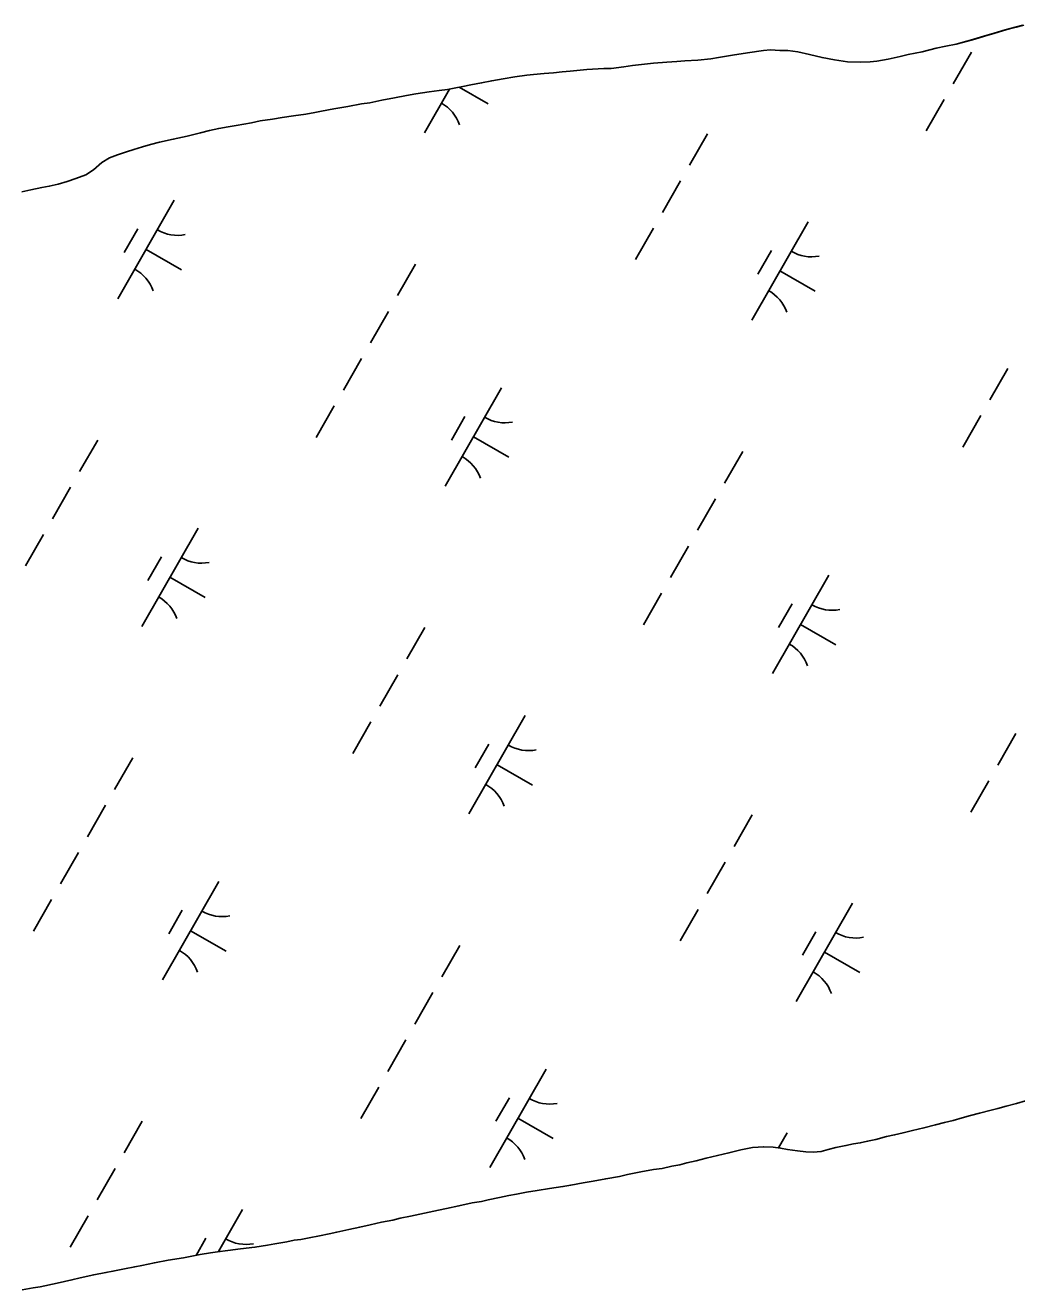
# Model space of a CAD drawing. Extents: x 3930721 to 3950824, y 220441 to 242861.
# Drawn here: x 3936025 to 3936462, y 226957 to 227515 of the extents above; entities that cross this region are included whole.
import ezdxf

# ---------------------------------------------------------------- set-up
doc = ezdxf.new("R2010")
doc.units = 0
doc.layers.add('V-TOPO-SHOR', color=7, linetype='Continuous')
doc.layers.add('V-WETL-SWMP', color=7, linetype='Continuous')

msp = doc.modelspace()

# ---------------------------------------------------------------- linework, layer by layer
at = {"layer": 'V-TOPO-SHOR'}
for points in [[(3936440.16, 227507.93), (3936443.27, 227508.71), (3936447.59, 227510.17), (3936452.17, 227511.38), (3936457.01, 227512.84), (3936461.51, 227514.13), (3936464.88, 227514.9)], [(3936023.38, 227441.43), (3936027.27, 227442.28), (3936032.2, 227443.32), (3936035.39, 227443.92), (3936039.28, 227444.86), (3936043.26, 227445.98), (3936047.15, 227447.27), (3936051.56, 227448.91), (3936054.85, 227451.15), (3936058.65, 227454.43), (3936061.94, 227456.5), (3936065.57, 227457.79), (3936069.46, 227459.08), (3936072.66, 227460.11), (3936076.55, 227461.23), (3936080.1, 227462.26), (3936083.98, 227463.3), (3936090.12, 227464.67), (3936096.17, 227466.04), (3936102.05, 227467.42), (3936106.03, 227468.45), (3936110.18, 227469.4), (3936114.33, 227470.17), (3936117.87, 227470.77), (3936124.61, 227471.88), (3936128.41, 227472.74), (3936133.86, 227473.51), (3936138.18, 227474.29), (3936143.19, 227474.97), (3936148.55, 227475.74), (3936152.53, 227476.43), (3936155.55, 227477.03), (3936161, 227478.06), (3936167.14, 227479.09), (3936173.19, 227480.2), (3936176.82, 227480.72), (3936182.09, 227481.83), (3936187.71, 227482.95), (3936192.98, 227483.89), (3936197.13, 227484.66), (3936203.01, 227485.61), (3936207.41, 227486.12), (3936211.04, 227486.63), (3936214.76, 227487.32), (3936217.87, 227487.92), (3936221.42, 227488.61), (3936226.08, 227489.46), (3936230.58, 227490.41), (3936235.59, 227491.27), (3936240.78, 227492.12), (3936246.05, 227492.89), (3936249.07, 227493.15), (3936253.74, 227493.58), (3936257.8, 227494), (3936261.69, 227494.34), (3936265.15, 227494.68), (3936272.49, 227495.45), (3936280.01, 227495.79), (3936283.21, 227495.87), (3936288.83, 227496.55), (3936292.72, 227497.15), (3936296.69, 227497.67), (3936301.88, 227498.18), (3936307.76, 227498.69), (3936312.25, 227498.94), (3936315.71, 227499.2), (3936321.5, 227499.54), (3936327.2, 227500.13), (3936330.66, 227500.73), (3936336.71, 227501.68), (3936343.36, 227502.7), (3936350.45, 227503.82), (3936353.56, 227504.07), (3936357.71, 227503.81), (3936361.25, 227503.72), (3936365.66, 227503.19), (3936370.67, 227502.06), (3936376.29, 227500.67), (3936381.81, 227499.63), (3936387.52, 227498.76), (3936393.31, 227498.58), (3936397.46, 227498.83), (3936400.48, 227499.08), (3936405.41, 227499.94), (3936410.77, 227501.15), (3936414.22, 227502), (3936420.45, 227503.21), (3936426.58, 227504.75), (3936430.91, 227505.7), (3936435.4, 227506.64), (3936440.16, 227507.93)], [(3936465.96, 227040.57), (3936462.08, 227039.46), (3936457.51, 227038.17), (3936453.8, 227037.14), (3936450.87, 227036.46), (3936445.78, 227035.08), (3936441.73, 227034.14), (3936438.11, 227033.11), (3936434.06, 227031.91), (3936430.26, 227030.97), (3936426.9, 227030.11)], [(3936426.9, 227030.11), (3936421.21, 227028.65), (3936416.21, 227027.54), (3936411.99, 227026.51), (3936408.28, 227025.57), (3936404.74, 227024.79), (3936400, 227023.59), (3936396.38, 227022.74), (3936393.1, 227022.05), (3936390.09, 227021.62), (3936386.81, 227020.85), (3936382.33, 227020), (3936378.97, 227019.14), (3936375.86, 227018.28), (3936372.41, 227017.94), (3936369.14, 227018.12), (3936365.44, 227018.47), (3936361.04, 227019.08), (3936358.02, 227019.77), (3936354.75, 227020.21), (3936350.52, 227020.3), (3936345.61, 227019.96), (3936340.44, 227018.93), (3936335.18, 227017.65), (3936330.09, 227016.45), (3936325.18, 227015.25), (3936320.7, 227014.13), (3936316.65, 227013.19), (3936313.54, 227012.33), (3936310.01, 227011.73), (3936305.78, 227010.79), (3936301.9, 227010.28), (3936296.3, 227009.25), (3936290.44, 227008.05), (3936286.9, 227007.28), (3936280.87, 227006.26), (3936275.27, 227005.14), (3936270.87, 227004.37), (3936265.44, 227003.43), (3936261.99, 227002.75), (3936256.13, 227001.89), (3936250.61, 227001.04), (3936245.95, 227000.27), (3936241.56, 226999.5), (3936238.11, 226998.81), (3936234.06, 226997.96), (3936229.06, 226996.93), (3936226.12, 226996.24), (3936221.99, 226995.56), (3936216.12, 226994.27), (3936210.61, 226993.08), (3936207.16, 226992.39), (3936200.95, 226991.11), (3936194.75, 226989.74), (3936190.18, 226988.79), (3936186.9, 226988.02), (3936181.9, 226987.08), (3936176.99, 226985.97), (3936172.33, 226984.94), (3936167.5, 226983.82), (3936162.24, 226982.71), (3936158.88, 226981.94), (3936154.57, 226981), (3936150, 226980.14), (3936146.38, 226979.46), (3936143.36, 226979.12), (3936140.17, 226978.34), (3936134.92, 226977.49), (3936131.73, 226976.98), (3936126.12, 226976.04), (3936119.74, 226975.27), (3936114.14, 226974.59), (3936109.66, 226974.07), (3936106.56, 226973.56), (3936101.99, 226972.79), (3936094.66, 226971.42), (3936087.85, 226970.31), (3936081.81, 226969.2), (3936076.21, 226968), (3936073.1, 226967.4), (3936068.54, 226966.46), (3936063.45, 226965.43), (3936060.43, 226964.83), (3936055, 226963.89), (3936049.05, 226962.52), (3936045.43, 226961.58), (3936038.88, 226960.12), (3936031.46, 226958.58), (3936028.27, 226958.06), (3936023.45, 226957.29)]]:
    msp.add_lwpolyline(points, dxfattribs=at)
at = {"layer": 'V-WETL-SWMP'}
for p, q in [((3936461.85, 227514.13), (3936465.22, 227514.9)), ((3936443.61, 227508.71), (3936447.93, 227510.17)), ((3936447.93, 227510.17), (3936452.51, 227511.37)), ((3936452.51, 227511.37), (3936457.35, 227512.84)), ((3936457.35, 227512.84), (3936461.85, 227514.13)), ((3936343.36, 227502.7), (3936350.45, 227503.82)), ((3936350.45, 227503.82), (3936353.56, 227504.07)), ((3936353.56, 227504.07), (3936357.71, 227503.81)), ((3936357.71, 227503.81), (3936361.25, 227503.72)), ((3936361.25, 227503.72), (3936365.66, 227503.19)), ((3936420.45, 227503.21), (3936426.58, 227504.75)), ((3936426.58, 227504.75), (3936430.91, 227505.7)), ((3936430.91, 227505.7), (3936435.4, 227506.64)), ((3936435.4, 227506.64), (3936440.5, 227507.93)), ((3936440.5, 227507.93), (3936443.61, 227508.71)), ((3936296.69, 227497.67), (3936301.88, 227498.18)), ((3936301.88, 227498.18), (3936307.76, 227498.69)), ((3936307.76, 227498.69), (3936312.25, 227498.94)), ((3936312.25, 227498.94), (3936315.71, 227499.2)), ((3936315.71, 227499.2), (3936321.5, 227499.54)), ((3936321.5, 227499.54), (3936327.2, 227500.13)), ((3936327.2, 227500.13), (3936330.66, 227500.73)), ((3936330.66, 227500.73), (3936336.71, 227501.68)), ((3936336.71, 227501.68), (3936343.36, 227502.7)), ((3936365.66, 227503.19), (3936370.67, 227502.06)), ((3936370.67, 227502.06), (3936376.29, 227500.67)), ((3936376.29, 227500.67), (3936381.81, 227499.63)), ((3936381.81, 227499.63), (3936387.52, 227498.76)), ((3936387.52, 227498.76), (3936393.31, 227498.58)), ((3936393.31, 227498.58), (3936397.45, 227498.83)), ((3936397.45, 227498.83), (3936400.48, 227499.08)), ((3936400.48, 227499.08), (3936405.41, 227499.94)), ((3936405.41, 227499.94), (3936410.77, 227501.15)), ((3936410.77, 227501.15), (3936414.22, 227502)), ((3936414.22, 227502), (3936420.45, 227503.21)), ((3936442.13, 227503), (3936434.18, 227489.12)), ((3936240.78, 227492.12), (3936246.05, 227492.89)), ((3936246.05, 227492.89), (3936249.07, 227493.15)), ((3936249.07, 227493.15), (3936253.74, 227493.58)), ((3936253.74, 227493.58), (3936257.8, 227494)), ((3936257.8, 227494), (3936261.69, 227494.34)), ((3936261.69, 227494.34), (3936265.15, 227494.68)), ((3936265.15, 227494.68), (3936272.5, 227495.45)), ((3936272.5, 227495.45), (3936280.01, 227495.79)), ((3936280.01, 227495.79), (3936283.21, 227495.87)), ((3936283.21, 227495.87), (3936288.83, 227496.55)), ((3936288.83, 227496.55), (3936292.72, 227497.15)), ((3936292.72, 227497.15), (3936296.69, 227497.67)), ((3936211.04, 227486.63), (3936214.76, 227487.32)), ((3936214.76, 227487.32), (3936217.87, 227487.92)), ((3936216.19, 227487.59), (3936228.94, 227480.29)), ((3936217.87, 227487.92), (3936221.42, 227488.61)), ((3936221.42, 227488.61), (3936226.08, 227489.46)), ((3936226.08, 227489.46), (3936230.58, 227490.41)), ((3936230.58, 227490.41), (3936235.59, 227491.27)), ((3936235.59, 227491.27), (3936240.78, 227492.12)), ((3936176.82, 227480.71), (3936182.09, 227481.83)), ((3936182.09, 227481.83), (3936187.71, 227482.95)), ((3936187.71, 227482.95), (3936192.98, 227483.89)), ((3936192.98, 227483.89), (3936197.13, 227484.66)), ((3936197.13, 227484.66), (3936203.01, 227485.61)), ((3936211.92, 227486.79), (3936200.9, 227467.54)), ((3936203.01, 227485.61), (3936207.41, 227486.12)), ((3936207.41, 227486.12), (3936211.04, 227486.63)), ((3936430.2, 227482.18), (3936422.25, 227468.29)), ((3936148.55, 227475.74), (3936152.53, 227476.43)), ((3936152.53, 227476.43), (3936155.55, 227477.03)), ((3936155.55, 227477.03), (3936161, 227478.06)), ((3936161, 227478.06), (3936167.14, 227479.09)), ((3936167.14, 227479.09), (3936173.19, 227480.2)), ((3936173.19, 227480.2), (3936176.82, 227480.71)), ((3936114.33, 227470.17), (3936117.87, 227470.77)), ((3936117.87, 227470.77), (3936124.61, 227471.88)), ((3936124.61, 227471.88), (3936128.41, 227472.74)), ((3936128.41, 227472.74), (3936133.86, 227473.51)), ((3936133.86, 227473.51), (3936138.18, 227474.29)), ((3936138.18, 227474.29), (3936143.19, 227474.97)), ((3936143.19, 227474.97), (3936148.55, 227475.74)), ((3936083.98, 227463.29), (3936090.12, 227464.67)), ((3936090.12, 227464.67), (3936096.17, 227466.04)), ((3936096.17, 227466.04), (3936102.05, 227467.42)), ((3936102.05, 227467.42), (3936106.03, 227468.45)), ((3936106.03, 227468.45), (3936110.18, 227469.4)), ((3936110.18, 227469.4), (3936114.33, 227470.17)), ((3936325.82, 227467.1), (3936317.87, 227453.22)), ((3936065.57, 227457.79), (3936069.46, 227459.08)), ((3936069.46, 227459.08), (3936072.66, 227460.11)), ((3936072.66, 227460.11), (3936076.55, 227461.23)), ((3936076.55, 227461.23), (3936080.09, 227462.26)), ((3936080.09, 227462.26), (3936083.98, 227463.29)), ((3936054.85, 227451.15), (3936058.65, 227454.43)), ((3936058.65, 227454.43), (3936061.94, 227456.5)), ((3936061.94, 227456.5), (3936065.57, 227457.79)), ((3936047.15, 227447.27), (3936051.56, 227448.91)), ((3936051.56, 227448.91), (3936054.85, 227451.15)), ((3936027.27, 227442.28), (3936032.2, 227443.32)), ((3936032.2, 227443.32), (3936035.39, 227443.92)), ((3936035.39, 227443.92), (3936039.28, 227444.86)), ((3936039.28, 227444.86), (3936043.26, 227445.98)), ((3936043.26, 227445.98), (3936047.15, 227447.27)), ((3936313.89, 227446.28), (3936305.94, 227432.39)), ((3936023.38, 227441.43), (3936027.27, 227442.28)), ((3936090.55, 227437.72), (3936065.71, 227394.33)), ((3936370.09, 227428.26), (3936345.24, 227384.88)), ((3936074.42, 227425.07), (3936068.45, 227414.65)), ((3936301.97, 227425.45), (3936294.01, 227411.57)), ((3936078.13, 227416.03), (3936093.75, 227407.08)), ((3936353.95, 227415.61), (3936347.99, 227405.2)), ((3936196.92, 227409.55), (3936188.97, 227395.67)), ((3936357.66, 227406.57), (3936373.28, 227397.62)), ((3936185, 227388.73), (3936177.05, 227374.84)), ((3936173.07, 227367.9), (3936165.12, 227354.02)), ((3936458.24, 227363.61), (3936450.28, 227349.73)), ((3936234.9, 227355.05), (3936210.05, 227311.66)), ((3936161.14, 227347.07), (3936153.19, 227333.19)), ((3936218.76, 227342.4), (3936212.79, 227331.99)), ((3936446.31, 227342.79), (3936438.36, 227328.9)), ((3936056.76, 227332), (3936048.81, 227318.12)), ((3936222.47, 227333.36), (3936238.09, 227324.41)), ((3936341.27, 227326.89), (3936333.31, 227313)), ((3936044.83, 227311.18), (3936036.88, 227297.29)), ((3936329.34, 227306.06), (3936321.39, 227292.18)), ((3936101.03, 227293.16), (3936076.18, 227249.77)), ((3936032.91, 227290.35), (3936024.95, 227276.46)), ((3936317.41, 227285.23), (3936309.46, 227271.35)), ((3936084.89, 227280.51), (3936078.93, 227270.1)), ((3936088.6, 227271.47), (3936104.22, 227262.52)), ((3936379.24, 227272.39), (3936354.39, 227229)), ((3936305.48, 227264.41), (3936297.53, 227250.52)), ((3936363.1, 227259.73), (3936357.14, 227249.32)), ((3936201.1, 227249.34), (3936193.15, 227235.45)), ((3936366.81, 227250.69), (3936382.43, 227241.75)), ((3936189.18, 227228.51), (3936181.22, 227214.63)), ((3936245.37, 227210.5), (3936220.52, 227167.11)), ((3936177.25, 227207.68), (3936169.3, 227193.8)), ((3936461.75, 227202.57), (3936453.8, 227188.68)), ((3936229.23, 227197.84), (3936223.27, 227187.43)), ((3936072.21, 227191.78), (3936064.25, 227177.9)), ((3936232.95, 227188.8), (3936248.57, 227179.86)), ((3936449.82, 227181.74), (3936441.87, 227167.86)), ((3936060.28, 227170.96), (3936052.33, 227157.07)), ((3936345.44, 227166.67), (3936337.49, 227152.79)), ((3936048.35, 227150.13), (3936040.4, 227136.25)), ((3936333.52, 227145.84), (3936325.57, 227131.96)), ((3936110.18, 227137.28), (3936085.33, 227093.9)), ((3936036.42, 227129.31), (3936028.47, 227115.42)), ((3936094.04, 227124.63), (3936088.08, 227114.22)), ((3936321.59, 227125.02), (3936313.64, 227111.13)), ((3936389.71, 227127.83), (3936364.86, 227084.44)), ((3936097.75, 227115.59), (3936113.37, 227106.64)), ((3936373.57, 227115.18), (3936367.61, 227104.76)), ((3936216.55, 227109.12), (3936208.6, 227095.23)), ((3936377.29, 227106.14), (3936392.91, 227097.19)), ((3936204.62, 227088.29), (3936196.67, 227074.41)), ((3936192.69, 227067.47), (3936184.74, 227053.58)), ((3936254.52, 227054.62), (3936229.67, 227011.23)), ((3936180.76, 227046.64), (3936172.81, 227032.75)), ((3936238.38, 227041.97), (3936232.42, 227031.55)), ((3936450.87, 227036.45), (3936445.78, 227035.08)), ((3936453.8, 227037.14), (3936450.87, 227036.45)), ((3936457.51, 227038.17), (3936453.8, 227037.14)), ((3936462.08, 227039.46), (3936457.51, 227038.17)), ((3936465.96, 227040.57), (3936462.08, 227039.46)), ((3936076.38, 227031.57), (3936068.43, 227017.68)), ((3936242.09, 227032.92), (3936257.71, 227023.98)), ((3936426.35, 227030.06), (3936421.21, 227028.65)), ((3936430.26, 227030.97), (3936426.35, 227030.06)), ((3936434.06, 227031.91), (3936430.26, 227030.97)), ((3936438.11, 227033.11), (3936434.06, 227031.91)), ((3936441.73, 227034.14), (3936438.11, 227033.11)), ((3936445.78, 227035.08), (3936441.73, 227034.14)), ((3936360.89, 227026.45), (3936357.13, 227019.89)), ((3936404.74, 227024.79), (3936400, 227023.59)), ((3936408.28, 227025.57), (3936404.74, 227024.79)), ((3936411.99, 227026.51), (3936408.28, 227025.57)), ((3936416.21, 227027.54), (3936411.99, 227026.51)), ((3936421.21, 227028.65), (3936416.21, 227027.54)), ((3936340.44, 227018.93), (3936335.18, 227017.65)), ((3936345.61, 227019.96), (3936340.44, 227018.93)), ((3936350.53, 227020.3), (3936345.61, 227019.96)), ((3936354.75, 227020.21), (3936350.53, 227020.3)), ((3936358.02, 227019.77), (3936354.75, 227020.21)), ((3936361.04, 227019.08), (3936358.02, 227019.77)), ((3936365.43, 227018.47), (3936361.04, 227019.08)), ((3936378.97, 227019.14), (3936375.86, 227018.28)), ((3936382.33, 227020), (3936378.97, 227019.14)), ((3936386.81, 227020.85), (3936382.33, 227020)), ((3936390.09, 227021.62), (3936386.81, 227020.85)), ((3936393.1, 227022.05), (3936390.09, 227021.62)), ((3936396.38, 227022.74), (3936393.1, 227022.05)), ((3936400, 227023.59), (3936396.38, 227022.74)), ((3936316.65, 227013.19), (3936313.54, 227012.33)), ((3936320.7, 227014.13), (3936316.65, 227013.19)), ((3936325.18, 227015.25), (3936320.7, 227014.13)), ((3936330.1, 227016.45), (3936325.18, 227015.25)), ((3936335.18, 227017.65), (3936330.1, 227016.45)), ((3936369.14, 227018.12), (3936365.43, 227018.47)), ((3936372.42, 227017.94), (3936369.14, 227018.12)), ((3936375.86, 227018.28), (3936372.42, 227017.94)), ((3936064.46, 227010.74), (3936056.5, 226996.86)), ((3936290.44, 227008.05), (3936286.9, 227007.28)), ((3936296.3, 227009.25), (3936290.44, 227008.05)), ((3936301.9, 227010.28), (3936296.3, 227009.25)), ((3936305.78, 227010.79), (3936301.9, 227010.28)), ((3936310.01, 227011.73), (3936305.78, 227010.79)), ((3936313.54, 227012.33), (3936310.01, 227011.73)), ((3936256.13, 227001.89), (3936250.61, 227001.04)), ((3936261.99, 227002.75), (3936256.13, 227001.89)), ((3936265.44, 227003.43), (3936261.99, 227002.75)), ((3936270.87, 227004.37), (3936265.44, 227003.43)), ((3936275.27, 227005.14), (3936270.87, 227004.37)), ((3936280.87, 227006.25), (3936275.27, 227005.14)), ((3936286.9, 227007.28), (3936280.87, 227006.25)), ((3936226.13, 226996.24), (3936221.99, 226995.56)), ((3936229.06, 226996.93), (3936226.13, 226996.24)), ((3936234.06, 226997.96), (3936229.06, 226996.93)), ((3936238.11, 226998.81), (3936234.06, 226997.96)), ((3936241.56, 226999.5), (3936238.11, 226998.81)), ((3936245.95, 227000.27), (3936241.56, 226999.5)), ((3936250.61, 227001.04), (3936245.95, 227000.27)), ((3936120.65, 226992.73), (3936109.99, 226974.11)), ((3936200.95, 226991.11), (3936194.75, 226989.74)), ((3936207.16, 226992.39), (3936200.95, 226991.11)), ((3936210.61, 226993.08), (3936207.16, 226992.39)), ((3936216.13, 226994.27), (3936210.61, 226993.08)), ((3936221.99, 226995.56), (3936216.13, 226994.27)), ((3936052.53, 226989.91), (3936044.58, 226976.03)), ((3936176.98, 226985.97), (3936172.33, 226984.94)), ((3936181.9, 226987.08), (3936176.98, 226985.97)), ((3936186.9, 226988.02), (3936181.9, 226987.08)), ((3936190.18, 226988.79), (3936186.9, 226988.02)), ((3936194.75, 226989.74), (3936190.18, 226988.79)), ((3936104.51, 226980.07), (3936100.15, 226972.45)), ((3936150, 226980.14), (3936146.38, 226979.46)), ((3936154.57, 226981), (3936150, 226980.14)), ((3936158.88, 226981.94), (3936154.57, 226981)), ((3936162.24, 226982.71), (3936158.88, 226981.94)), ((3936167.5, 226983.82), (3936162.24, 226982.71)), ((3936172.33, 226984.94), (3936167.5, 226983.82)), ((3936109.66, 226974.07), (3936106.55, 226973.56)), ((3936114.14, 226974.59), (3936109.66, 226974.07)), ((3936119.74, 226975.27), (3936114.14, 226974.59)), ((3936126.12, 226976.04), (3936119.74, 226975.27)), ((3936131.73, 226976.98), (3936126.12, 226976.04)), ((3936134.92, 226977.49), (3936131.73, 226976.98)), ((3936140.17, 226978.34), (3936134.92, 226977.49)), ((3936143.36, 226979.11), (3936140.17, 226978.34)), ((3936146.38, 226979.46), (3936143.36, 226979.11)), ((3936081.81, 226969.2), (3936076.21, 226968)), ((3936087.85, 226970.31), (3936081.81, 226969.2)), ((3936094.66, 226971.42), (3936087.85, 226970.31)), ((3936101.98, 226972.79), (3936094.66, 226971.42)), ((3936106.55, 226973.56), (3936101.98, 226972.79)), ((3936055, 226963.89), (3936049.05, 226962.52)), ((3936060.43, 226964.83), (3936055, 226963.89)), ((3936063.45, 226965.43), (3936060.43, 226964.83)), ((3936068.54, 226966.46), (3936063.45, 226965.43)), ((3936073.1, 226967.4), (3936068.54, 226966.46)), ((3936076.21, 226968), (3936073.1, 226967.4)), ((3936028.27, 226958.07), (3936023.45, 226957.3)), ((3936031.46, 226958.58), (3936028.27, 226958.07)), ((3936038.88, 226960.12), (3936031.46, 226958.58)), ((3936045.43, 226961.58), (3936038.88, 226960.12)), ((3936049.05, 226962.52), (3936045.43, 226961.58))]:
    msp.add_line(p, q, dxfattribs=at)
for centre, start, end in [((3936199.8, 227465.15), 19.4279, 60.9715), ((3936092.06, 227439.88), 239.4279, 280.9715), ((3936371.6, 227430.42), 239.4279, 280.9715), ((3936064.61, 227391.94), 19.4279, 60.9715), ((3936344.14, 227382.48), 19.4279, 60.9715), ((3936236.4, 227357.21), 239.4279, 280.9715), ((3936208.95, 227309.27), 19.4279, 60.9715), ((3936102.54, 227295.32), 239.4279, 280.9715), ((3936075.08, 227247.38), 19.4279, 60.9715), ((3936380.75, 227274.54), 239.4279, 280.9715), ((3936353.29, 227226.61), 19.4279, 60.9715), ((3936246.88, 227212.65), 239.4279, 280.9715), ((3936219.42, 227164.71), 19.4279, 60.9715), ((3936111.69, 227139.44), 239.4279, 280.9715), ((3936391.22, 227129.99), 239.4279, 280.9715), ((3936084.23, 227091.5), 19.4279, 60.9715), ((3936363.77, 227082.05), 19.4279, 60.9715), ((3936256.03, 227056.78), 239.4279, 280.9715), ((3936228.57, 227008.84), 19.4279, 60.9715), ((3936122.16, 226994.88), 239.4279, 280.9715)]:
    msp.add_arc(centre, 17.62, start, end, dxfattribs=at)

doc.saveas('drawing.dxf')
